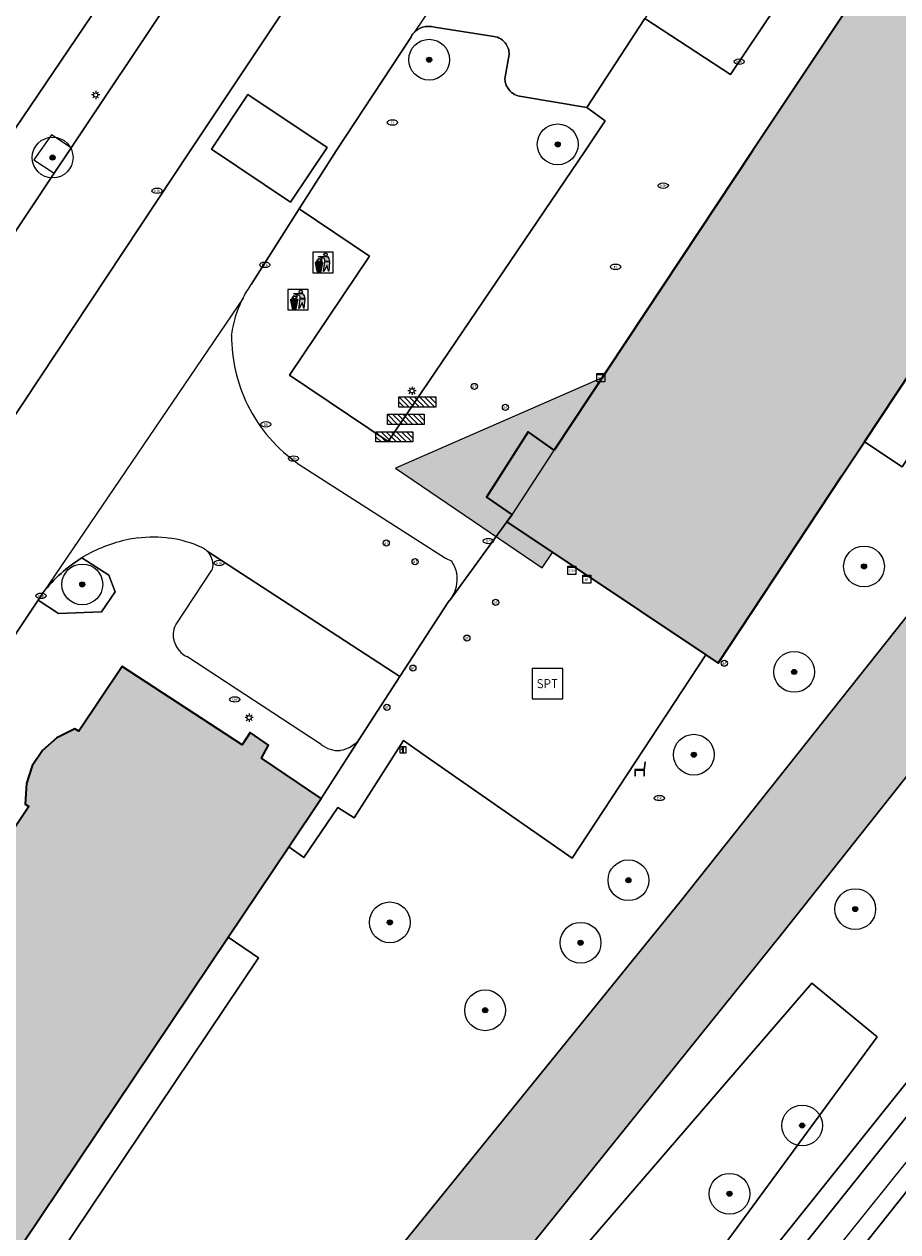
# Model space of a CAD drawing. Header units: metres. Extents: x 125349 to 128236, y 501602 to 503797.
# Tile 391 of 656: x 127060 to 127103, y 502197 to 502256. Entities that reach past the tile are written whole.
import ezdxf
from ezdxf.enums import TextEntityAlignment as Align

# ---------------------------------------------------------------- set-up
doc = ezdxf.new("R2010")
doc.units = ezdxf.units.M
doc.layers.get('0').update_dxf_attribs({"linetype": 'CONTINUOUS'})
for name, color, linetype, lineweight in [('B-WE-GK-BESCHOEIING-G', 130, 'GK-BESCHOEIING-SO', 18), ('B-WE-GR-BEPLANTING_CULTUUR_HEESTERS-GV', 90, 'CONTINUOUS', 18), ('B-WE-GR-BOOM-S-500', 90, 'CONTINUOUS', 18), ('B-WE-GR-GROENVOORZIENING-GV', 80, 'CONTINUOUS', 18), ('B-WE-IE-AFVAL APART PLAATS-S', 7, 'CONTINUOUS', 18), ('B-WE-IE-MEUBILAIR-S', 7, 'CONTINUOUS', 18), ('B-WE-IE-MEUBILAIR_WEGMEUBILAIR-GV', 7, 'CONTINUOUS', 18), ('B-WE-IE-MEUBILAIR_WEGMEUBILAIR-S', 7, 'CONTINUOUS', 18), ('B-WE-OG-BEBOUWING-GV', 7, 'CONTINUOUS', 35), ('B-WE-OG-BEBOUWING_LUIFEL-GV', 7, 'CONTINUOUS', 18), ('B-WE-OG-BEBOUWING_TE AMOVEREN-V', 253, 'CONTINUOUS', 18), ('B-WE-OG-TERREIN_BEGROEID-GV', 7, 'CONTINUOUS', 18), ('B-WE-OG-TERREIN_ERF-GV', 7, 'CONTINUOUS', 18), ('B-WE-OG-WATER-GV', 130, 'CONTINUOUS', 18), ('B-WE-OG-WEG-GV', 7, 'CONTINUOUS', 18), ('B-WE-VH-GESLOTENVERHARDING_ASFALT-GV', 10, 'CONTINUOUS', 18), ('B-WE-VH-OPENVERHARDING_BETONSTRAATSTEEN-GV', 90, 'CONTINUOUS', 18), ('B-WE-VW-MARKERING_PICTOGRAM-G', 7, 'CONTINUOUS', 18)]:
    doc.layers.add(name, color=color, linetype=linetype, lineweight=lineweight)
for name, color, linetype, lineweight, true_color in [('B-WE-OG-BEBOUWING-V', 7, 'CONTINUOUS', 18, 0xcc646e), ('B-WE-OG-BEBOUWING_LUIFEL-V', 7, 'CONTINUOUS', 18, 0xcc646e), ('B-WE-OG-WATER-V', 7, 'CONTINUOUS', 18, 0xbee8ff)]:
    doc.layers.add(name, color=color, linetype=linetype, lineweight=lineweight, true_color=true_color)
doc.styles.add('NLCS-ISO', font='NLCS-ISO.ttf')
doc.linetypes.add('GK-BESCHOEIING-SO', pattern='A,18,-3,[1,NLCS.SHX,S=0.6,R=0,X=0,Y=0],-3', length=24)

# ---------------------------------------------------------------- blocks, each defined once
blk = doc.blocks.new('SIE-AFVAL APART PLAATS-SO')
h = blk.add_hatch(color=256)
h.dxf.hatch_style = 1
h.paths.add_polyline_path([(-0.09, 0.07), (-1.76, 0.07, 0.819081), (-1.79, -0.09), (-1.4, -2.19, 0.36153), (-1.37, -2.21), (-0.47, -2.21, 0.36153), (-0.44, -2.19), (-0.05, -0.09, 0.819081)])
h.paths.add_polyline_path([(-0.16, -0.1), (-0.2, -0.33), (-0.49, -0.33), (-0.47, -0.1)], flags=16)
h.paths.add_polyline_path([(-0.55, -0.1), (-0.58, -0.33), (-0.87, -0.33), (-0.87, -0.1)], flags=16)
h.paths.add_polyline_path([(-0.22, -0.42), (-0.27, -0.73), (-0.53, -0.73), (-0.5, -0.42)], flags=16)
h.paths.add_polyline_path([(-0.58, -0.42), (-0.61, -0.73), (-0.87, -0.73), (-0.87, -0.42)], flags=16)
h.paths.add_polyline_path([(-0.95, -0.1), (-0.95, -0.33), (-1.27, -0.33), (-1.29, -0.1)], flags=16)
h.paths.add_polyline_path([(-0.95, -0.42), (-0.95, -0.73), (-1.23, -0.73), (-1.26, -0.42)], flags=16)
h.paths.add_polyline_path([(-0.29, -0.83), (-0.34, -1.09), (-0.56, -1.09), (-0.54, -0.83)], flags=16)
h.paths.add_polyline_path([(-0.62, -0.83), (-0.65, -1.09), (-0.87, -1.09), (-0.87, -0.83)], flags=16)
h.paths.add_polyline_path([(-0.95, -0.83), (-0.95, -1.09), (-1.2, -1.09), (-1.22, -0.83)], flags=16)
h.paths.add_polyline_path([(-1.35, -0.33), (-1.64, -0.33), (-1.69, -0.1), (-1.37, -0.1)], flags=16)
h.paths.add_polyline_path([(-1.34, -0.42), (-1.31, -0.73), (-1.57, -0.73), (-1.63, -0.42)], flags=16)
h.paths.add_polyline_path([(-0.36, -1.18), (-0.41, -1.44), (-0.6, -1.44), (-0.57, -1.18)], flags=16)
h.paths.add_polyline_path([(-0.65, -1.18), (-0.68, -1.44), (-0.87, -1.44), (-0.87, -1.18)], flags=16)
h.paths.add_polyline_path([(-1.3, -0.83), (-1.28, -1.09), (-1.5, -1.09), (-1.55, -0.83)], flags=16)
h.paths.add_polyline_path([(-0.95, -1.18), (-0.95, -1.44), (-1.17, -1.44), (-1.19, -1.18)], flags=16)
h.paths.add_polyline_path([(-0.42, -1.53), (-0.47, -1.79), (-0.63, -1.79), (-0.6, -1.53)], flags=16)
h.paths.add_polyline_path([(-1.27, -1.18), (-1.25, -1.44), (-1.44, -1.44), (-1.49, -1.18)], flags=16)
h.paths.add_polyline_path([(-0.69, -1.53), (-0.71, -1.79), (-0.87, -1.79), (-0.87, -1.53)], flags=16)
h.paths.add_polyline_path([(-0.95, -1.53), (-0.95, -1.79), (-1.13, -1.79), (-1.16, -1.53)], flags=16)
h.paths.add_polyline_path([(-1.24, -1.53), (-1.22, -1.79), (-1.37, -1.79), (-1.42, -1.53)], flags=16)
h.paths.add_polyline_path([(-0.49, -1.89), (-0.53, -2.13), (-0.66, -2.13), (-0.64, -1.89)], flags=16)
h.paths.add_polyline_path([(-0.72, -1.89), (-0.74, -2.13), (-0.87, -2.13), (-0.87, -1.89)], flags=16)
h.paths.add_polyline_path([(-0.95, -1.89), (-0.95, -2.13), (-1.1, -2.13), (-1.12, -1.89)], flags=16)
h.paths.add_polyline_path([(-1.21, -1.89), (-1.18, -2.13), (-1.31, -2.13), (-1.35, -1.89)], flags=16)
h.paths.add_polyline_path([(-0.19, 0.78, -0.01173), (-0.3, 0.78, -0.148797), (-0.42, 1.03, -0.136076), (-0.69, 0.87), (-0.78, 0.85, -0.038293), (-1.14, 0.96), (-1.19, 0.81, -0.243822), (-1.56, 0.45, 0.344326), (-1, 0.22, -0.139345), (-0.6, 0.22, 0.618436), (-0.56, 0.27, -0.441494), (-0.47, 0.44, 0.309048)])
h.paths.add_polyline_path([(-0.49, 0.51, 0.351556), (-0.64, 0.31, 0.121061), (-1.02, 0.29, -0.288745), (-1.45, 0.42, 0.203599), (-1.12, 0.79), (-1.09, 0.87, 0.083075), (-0.28, 0.71, -0.242261)], flags=16)
h.paths.add_polyline_path([(-0.4, 0.79, -0.023345), (-0.63, 0.82, 0.07081), (-0.46, 0.9, 0.059965)], flags=16)
h.paths.add_polyline_path([(1.12, 1.48), (-1.07, 1.48, 0.860559), (-1.08, 1.42), (0.29, 1, -0.146703), (0.53, 0.28, 0.421968), (0.56, 0.25), (1.6, 0.31, 0.450293), (1.63, 0.34, 0.122241)])
h.paths.add_polyline_path([(0.26, 1.93, 1), (1.07, 1.93, 1)])
h.paths.add_polyline_path([(1.65, 0.15, 0.429303), (1.62, 0.18), (0.55, 0.23, 0.38429), (0.51, 0.2), (0.16, -2.16, 0.83726), (0.22, -2.18), (0.99, -0.78, -0.688204), (1.05, -0.78), (1.36, -2.14, 0.84934), (1.42, -2.14)])
for p, q in [((-0.09, 0.07), (-1.76, 0.07)), ((-1.4, -2.19), (-1.79, -0.09)), ((-1.37, -0.1), (-1.69, -0.1)), ((-1.64, -0.33), (-1.69, -0.1)), ((-1.64, -0.33), (-1.35, -0.33)), ((-1.63, -0.42), (-1.34, -0.42)), ((-1.57, -0.73), (-1.63, -0.42)), ((-1.57, -0.73), (-1.31, -0.73)), ((-1.55, -0.83), (-1.3, -0.83)), ((-1.5, -1.09), (-1.55, -0.83)), ((-1.5, -1.09), (-1.28, -1.09)), ((-1.49, -1.18), (-1.27, -1.18)), ((-1.44, -1.44), (-1.49, -1.18)), ((-1.44, -1.44), (-1.25, -1.44)), ((-1.42, -1.53), (-1.24, -1.53)), ((-1.37, -1.79), (-1.42, -1.53)), ((-1.37, -1.79), (-1.22, -1.79)), ((-1.37, -2.21), (-0.47, -2.21)), ((-1.31, -2.13), (-1.35, -1.89)), ((-1.35, -1.89), (-1.21, -1.89)), ((-1.31, -2.13), (-1.18, -2.13)), ((-0.95, -0.1), (-1.29, -0.1)), ((-1.27, -0.33), (-0.95, -0.33)), ((-1.26, -0.42), (-0.95, -0.42)), ((-1.23, -0.73), (-0.95, -0.73)), ((-1.22, -0.83), (-0.95, -0.83)), ((-1.2, -1.09), (-0.95, -1.09)), ((-1.19, -1.18), (-0.95, -1.18)), ((-1.17, -1.44), (-0.95, -1.44)), ((-1.16, -1.53), (-0.95, -1.53)), ((-1.13, -1.79), (-0.95, -1.79)), ((-1.12, -1.89), (-0.95, -1.89)), ((-1.1, -2.13), (-0.95, -2.13)), ((-0.95, -0.1), (-0.95, -0.33)), ((-0.95, -0.42), (-0.95, -0.73)), ((-0.95, -0.83), (-0.95, -1.09)), ((-0.95, -1.18), (-0.95, -1.44)), ((-0.95, -1.53), (-0.95, -1.79)), ((-0.95, -1.89), (-0.95, -2.13)), ((-0.87, -0.1), (-0.87, -0.33)), ((-0.55, -0.1), (-0.87, -0.1)), ((-0.87, -0.33), (-0.58, -0.33)), ((-0.87, -0.42), (-0.87, -0.73)), ((-0.87, -0.42), (-0.58, -0.42)), ((-0.87, -0.73), (-0.61, -0.73)), ((-0.87, -0.83), (-0.62, -0.83)), ((-0.87, -0.83), (-0.87, -1.09)), ((-0.87, -1.09), (-0.65, -1.09)), ((-0.87, -1.18), (-0.65, -1.18)), ((-0.87, -1.18), (-0.87, -1.44)), ((-0.87, -1.44), (-0.68, -1.44)), ((-0.87, -1.53), (-0.69, -1.53)), ((-0.87, -1.53), (-0.87, -1.79)), ((-0.87, -1.79), (-0.71, -1.79)), ((-0.87, -1.89), (-0.87, -2.13)), ((-0.87, -1.89), (-0.72, -1.89)), ((-0.87, -2.13), (-0.74, -2.13)), ((-0.66, -2.13), (-0.53, -2.13)), ((-0.64, -1.89), (-0.49, -1.89)), ((-0.63, -1.79), (-0.47, -1.79)), ((-0.6, -1.44), (-0.41, -1.44)), ((-0.6, -1.53), (-0.42, -1.53)), ((-0.57, -1.18), (-0.36, -1.18)), ((-0.56, -1.09), (-0.34, -1.09)), ((-0.54, -0.83), (-0.29, -0.83)), ((-0.53, -0.73), (-0.27, -0.73)), ((-0.53, -2.13), (-0.49, -1.89)), ((-0.5, -0.42), (-0.22, -0.42)), ((-0.49, -0.33), (-0.2, -0.33)), ((-0.16, -0.1), (-0.47, -0.1)), ((-0.47, -1.79), (-0.42, -1.53)), ((-0.44, -2.19), (-0.05, -0.09)), ((-0.41, -1.44), (-0.36, -1.18)), ((-0.34, -1.09), (-0.29, -0.83)), ((-0.27, -0.73), (-0.22, -0.42)), ((-0.2, -0.33), (-0.16, -0.1))]:
    blk.add_line(p, q)
blk.add_lwpolyline([(-2.5, -2.51), (2.5, -2.51), (2.5, 2.49), (-2.5, 2.49)], close=True)
for points in [[(-0.78, 0.85, -0.038293), (-1.14, 0.96), (-1.19, 0.81, -0.243822), (-1.56, 0.45, 0.344326), (-1, 0.22, -0.139345), (-0.6, 0.22, 0.618436), (-0.56, 0.27, -0.441494), (-0.47, 0.44, 0.309048), (-0.19, 0.78, -0.01173), (-0.3, 0.78, -0.01173)], [(-0.78, 0.85), (-0.69, 0.87, 0.136076), (-0.42, 1.03, 0.156405), (-0.29, 0.77)], [(-0.78, 0.85), (-0.69, 0.87, 0.136076), (-0.42, 1.03, 0.148797), (-0.3, 0.78, 0.148797)], [(-0.63, 0.82, 0.07081), (-0.46, 0.9, 0.059965), (-0.4, 0.79, 0.059965)], [(-0.4, 0.79, -0.023345), (-0.63, 0.82)]]:
    blk.add_lwpolyline(points, format="xyb")
for points in [[(-1.09, 0.87), (-1.12, 0.79, -0.203599), (-1.45, 0.42, 0.288745), (-1.02, 0.29, -0.121061), (-0.64, 0.31, -0.351556), (-0.49, 0.51, 0.242261), (-0.28, 0.71, -0.083075)], [(-1.07, 1.48), (1.12, 1.48, -0.122241), (1.63, 0.34, -0.450293), (1.6, 0.31), (0.56, 0.25, -0.421968), (0.53, 0.28, 0.146703), (0.29, 1), (-1.08, 1.42, -0.860559)], [(0.55, 0.23), (1.62, 0.18, -0.429303), (1.65, 0.15), (1.42, -2.14, -0.84934), (1.36, -2.14), (1.05, -0.78, 0.688204), (0.99, -0.78), (0.22, -2.18, -0.83726), (0.16, -2.16), (0.51, 0.2, -0.38429)]]:
    blk.add_lwpolyline(points, format="xyb", close=True)
for points in [[(-1.35, -0.33), (-1.37, -0.1)], [(-1.31, -0.73), (-1.34, -0.42)], [(-1.28, -1.09), (-1.3, -0.83)], [(-1.27, -0.33), (-1.29, -0.1)], [(-1.25, -1.44), (-1.27, -1.18)], [(-1.23, -0.73), (-1.26, -0.42)], [(-1.22, -1.79), (-1.24, -1.53)], [(-1.2, -1.09), (-1.22, -0.83)], [(-1.18, -2.13), (-1.21, -1.89)], [(-1.17, -1.44), (-1.19, -1.18)], [(-1.18, -2.22), (-1.18, -2.21)], [(-1.13, -1.79), (-1.16, -1.53)], [(-1.1, -2.13), (-1.12, -1.89)], [(-0.74, -2.13), (-0.72, -1.89)], [(-0.71, -1.79), (-0.69, -1.53)], [(-0.68, -1.44), (-0.65, -1.18)], [(-0.66, -2.13), (-0.64, -1.89)], [(-0.65, -1.09), (-0.62, -0.83)], [(-0.63, -1.79), (-0.6, -1.53)], [(-0.61, -0.73), (-0.58, -0.42)], [(-0.6, -1.44), (-0.57, -1.18)], [(-0.58, -0.33), (-0.55, -0.1)], [(-0.56, -1.09), (-0.54, -0.83)], [(-0.53, -0.73), (-0.5, -0.42)], [(-0.49, -0.33), (-0.47, -0.1)]]:
    blk.add_lwpolyline(points)
blk.add_circle((0.66, 1.93), 0.401)
for centre, radius, start, end in [((-1.76, -0.01), 0.0869, 90, 247.281), ((-0.09, -0.01), 0.0869, 292.719, 90), ((-1.37, -2.18), 0.0318, 190.4943, 270), ((-0.47, -2.18), 0.0318, 270, 349.5057)]:
    blk.add_arc(centre, radius, start, end)
blk = doc.blocks.new('SIE-MEUBILAIR_BORD_INFORMATIE-SO')
h = blk.add_hatch(color=256)
h.dxf.hatch_style = 1
h.paths.add_polyline_path([(0.13, 0.2), (-0.33, 0.2), (-0.33, 0.08), (-0.13, 0.08), (-0.13, -0.65), (0.13, -0.65)])
h = blk.add_hatch(color=256)
h.dxf.hatch_style = 1
edge = h.paths.add_edge_path()
edge.add_arc((0, 0.5), 0.149, 0, 360)
for points in [[(-0.75, -0.75), (0.75, -0.75), (0.75, 0.75), (-0.75, 0.75)], [(0.13, 0.2), (-0.33, 0.2), (-0.33, 0.08), (-0.13, 0.08), (-0.13, -0.65), (0.13, -0.65)]]:
    blk.add_lwpolyline(points, close=True)
blk.add_circle((0, 0.5), 0.149)
blk = doc.blocks.new('SIE-MEUBILAIR_KAST_CAI-SO')
for points in [[(-1, 1), (1, 1), (1, 0.84), (-1, 0.84)], [(-1, 0.76), (1, 0.76), (1, -1), (-1, -1)]]:
    blk.add_lwpolyline(points, close=True)
at = {"style": 'NLCS-ISO'}
blk.add_text('cai', height=0.75, dxfattribs=at).set_placement((0, 0), align=Align.MIDDLE_CENTER)
blk = doc.blocks.new('SIE-MEUBILAIR_KAST_ELEKTRA-SO')
for points in [[(-1, 1), (1, 1), (1, 0.84), (-1, 0.84)], [(-1, 0.76), (1, 0.76), (1, -1), (-1, -1)]]:
    blk.add_lwpolyline(points, close=True)
at = {"style": 'NLCS-ISO'}
blk.add_text('et', height=0.75, dxfattribs=at).set_placement((0, 0), align=Align.MIDDLE_CENTER)
blk = doc.blocks.new('SIE-MEUBILAIR_PAAL_LICHTMAST-SO')
for points in [[(-0.62, 0), (-1, 0)], [(-0.71, 0.71), (-0.44, 0.44)], [(0, 1), (0, 0.62)], [(0.44, 0.44), (0.71, 0.71)], [(1, 0), (0.62, 0)], [(-0.71, -0.71), (-0.44, -0.44)], [(0, -0.62), (0, -1)], [(0.44, -0.44), (0.71, -0.71)]]:
    blk.add_lwpolyline(points)
blk.add_circle((0, 0), 0.5)
blk = doc.blocks.new('SIE-MEUBILAIR_PAAL_AFSLUITPAAL-SO')
blk.add_circle((0, 0), 0.75)
at = {"style": 'NLCS-ISO'}
blk.add_text('af', height=0.75, dxfattribs=at).set_placement((0, 0.05), align=Align.MIDDLE_CENTER)
blk = doc.blocks.new('SIE-MEUBILAIR_PUT_KOLK-SO')
blk.add_ellipse((0, 0), major_axis=(1.25, 0), ratio=0.54)
at = {"style": 'NLCS-ISO'}
blk.add_text('klk', height=0.75, dxfattribs=at).set_placement((0.03, 0), align=Align.MIDDLE_CENTER)
blk = doc.blocks.new('SIE-MEUBILAIR_PUT_GASPUT-SO')
blk.add_ellipse((0, 0), major_axis=(1.25, 0), ratio=0.54)
at = {"style": 'NLCS-ISO'}
blk.add_text('gas ', height=0.75, dxfattribs=at).set_placement((0.53, 0.16), align=Align.MIDDLE_CENTER)
blk = doc.blocks.new('SIE-MEUBILAIR_PUT_RIOOLPUT-SO')
blk.add_ellipse((0, 0), major_axis=(1.25, 0), ratio=0.54)
at = {"style": 'NLCS-ISO'}
blk.add_text('ri', height=0.75, dxfattribs=at).set_placement((-0.04, 0.07), align=Align.MIDDLE_CENTER)
blk = doc.blocks.new('SIE-MEUBILAIR_PUT_BRANDKRAAN-SO')
blk.add_ellipse((0, 0), major_axis=(1.25, 0), ratio=0.54)
at = {"style": 'NLCS-ISO'}
blk.add_text('bk', height=0.75, dxfattribs=at).set_placement((0.03, 0), align=Align.MIDDLE_CENTER)
blk = doc.blocks.new('SIE-WEG_ZITBANK-SO')
at = {"color": 0, "linetype": 'ByBlock', "lineweight": 18}
blk.add_lwpolyline([(-0.91, -1.63), (-0.91, -0.2), (1.09, -0.2), (1.09, -1.63), (1.29, -1.63), (1.29, -0.21), (1.54, 1.78), (1.33, 1.78), (1.11, 0), (-1.11, 0), (-1.11, -1.63)], close=True, dxfattribs=at)
blk = doc.blocks.new('SIE-WEG_FIETSREK-SO')
for p, q in [((-4.5, 1.25), (-2, -1.25)), ((-4.5, 0), (-3.25, -1.25)), ((-3.25, 1.25), (-0.75, -1.25)), ((-2, 1.25), (0.5, -1.25)), ((-0.75, 1.25), (1.75, -1.25)), ((0.5, 1.25), (3, -1.25)), ((1.76, 1.25), (4.26, -1.25)), ((3.01, 1.25), (4.5, -0.24)), ((4.26, 1.25), (4.5, 1.01))]:
    blk.add_line(p, q)
at = {"flags": 128}
blk.add_lwpolyline([(4.51, -1.25), (-4.51, -1.25), (-4.51, 1.25), (4.51, 1.25), (4.51, -1.25)], close=True, dxfattribs=at)
blk = doc.blocks.new('SIE-WEG_SPEELTOESTEL-SO')
at = {"flags": 128}
blk.add_lwpolyline([(-3.75, -3.75), (3.75, -3.75), (3.75, 3.75), (-3.75, 3.75)], close=True, dxfattribs=at)
at = {"style": 'NLCS-ISO'}
blk.add_text('SPT', height=2.25, dxfattribs=at).set_placement((0, 0), align=Align.MIDDLE_CENTER)
blk = doc.blocks.new('SGR-BOOM_01-SO')
at = {"linetype": 'ByBlock', "lineweight": 18}
h = blk.add_hatch(color=0, dxfattribs=at)
h.dxf.hatch_style = 1
edge = h.paths.add_edge_path()
edge.add_arc((0, 0), 0.25, 0, 360)
at = {"color": 0, "linetype": 'ByBlock', "lineweight": 18}
for radius in [2, 0.25]:
    blk.add_circle((0, 0), radius, dxfattribs=at)

msp = doc.modelspace()

# ---------------------------------------------------------------- hatches: boundary and pattern name
at = {"layer": 'B-WE-OG-BEBOUWING-V'}
msp.add_hatch(color=256, dxfattribs=at).paths.add_polyline_path([(127151.862, 502311.623), (127154.669, 502316.185), (127144.366, 502323.094), (127144.122, 502322.728), (127142.873, 502323.556), (127140.689, 502320.444), (127142.027, 502319.583), (127095.665, 502250), (127085.935, 502235.336), (127084.664, 502236.223), (127082.614, 502233.022), (127083.874, 502232.167), (127083.608, 502231.816), (127093.364, 502225.302), (127093.97, 502224.897), (127100.044, 502234.068), (127101.148, 502235.735), (127110.597, 502250), (127127.248, 502274.833), (127127.331, 502274.958), (127135.919, 502287.981), (127136.973, 502289.579)])
at = {"layer": 'B-WE-OG-BEBOUWING_LUIFEL-V'}
msp.add_hatch(color=256, dxfattribs=at).paths.add_polyline_path([(127085.85, 502230.319), (127083.608, 502231.816), (127083.874, 502232.167), (127085.88, 502235.254), (127088.281, 502238.872), (127078.151, 502234.441), (127085.343, 502229.564)])
at = {"layer": 'B-WE-OG-BEBOUWING_TE AMOVEREN-V', "transparency": 33554508}
h = msp.add_hatch(color=256, dxfattribs=at)
h.dxf.hatch_style = 1
h.paths.add_polyline_path([(127006.786, 502117.203), (127020.754, 502137.991), (127045.138, 502174.515), (127069.955, 502211.466), (127072.925, 502215.888), (127074.52, 502218.263), (127071.581, 502220.233), (127071.935, 502220.881), (127071.038, 502221.487), (127070.634, 502220.889), (127064.755, 502224.728), (127062.628, 502221.554), (127062.436, 502221.669), (127061.551, 502221.233), (127060.845, 502220.613), (127060.348, 502219.868), (127060.071, 502218.987), (127059.993, 502217.985), (127060.173, 502217.873), (127054.138, 502208.858), (127039.109, 502186.411), (127000, 502127.876), (126997.66, 502124.374), (126996.309, 502122.082), (126996.13, 502122.18), (126995.314, 502121.765), (126994.608, 502121.156), (126994.11, 502120.409), (126993.82, 502119.524), (126993.723, 502118.57), (126993.91, 502118.429), (126991.712, 502115.176), (126997.263, 502111.427), (126996.813, 502110.827), (126997.863, 502110.127), (126998.263, 502110.828), (127000, 502109.642), (127001.167, 502108.841), (127005.822, 502115.768)])
at = {"layer": 'B-WE-OG-WATER-V'}
h = msp.add_hatch(color=256, dxfattribs=at)
edge = h.paths.add_edge_path()
edge.add_line((127146.932, 502282.446), (127145.997, 502281.283))
edge.add_line((127145.997, 502281.283), (127125.073, 502254.623))
edge.add_line((127125.073, 502254.623), (127121.315, 502250))
edge.add_line((127121.315, 502250), (127105.7, 502230.321))
edge.add_line((127105.7, 502230.321), (127092.161, 502213.258))
edge.add_line((127092.161, 502213.258), (127073.659, 502190.454))
edge.add_line((127073.659, 502190.454), (127048.805, 502159.686))
edge.add_line((127048.805, 502159.686), (127016.739, 502119.704))
edge.add_line((127016.739, 502119.704), (127011.991, 502113.788))
edge.add_line((127011.991, 502113.788), (127006.339, 502106.746))
edge.add_line((127006.339, 502106.746), (127001.514, 502100.734))
edge.add_line((127001.514, 502100.734), (127000, 502098.829))
edge.add_line((127000, 502098.829), (126995.757, 502093.501))
edge.add_arc((126994.338, 502094.368), 1.663, 307.93468, 328.5908, ccw=False)
edge.add_arc((126994.266, 502094.47), 1.787, 290.8977, 307.72232, ccw=False)
edge.add_line((126994.904, 502092.8), (126992.703, 502091.951))
edge.add_line((126992.703, 502091.951), (126993.101, 502090.199))
edge.add_line((126993.101, 502090.199), (126990.848, 502087.398))
edge.add_line((126990.848, 502087.398), (126989.296, 502085.403))
edge.add_arc((126991.447, 502083.282), 3.021, 135.40556, 155.9768)
edge.add_arc((126991.247, 502083.511), 2.747, 158.64083, 165.48378)
edge.add_arc((126991.098, 502083.565), 2.59, 165.8042, 203.79082)
edge.add_arc((126991.084, 502083.558), 2.574, 203.76744, 237.26762)
edge.add_arc((126991.118, 502084.558), 3.473, 245.75577, 267.92047)
edge.add_arc((126991.046, 502083.986), 2.898, 268.93679, 294.33566)
edge.add_arc((126990.526, 502084.506), 3.595, 298.46508, 315.5747)
edge.add_line((126993.094, 502081.989), (126996.543, 502086.319))
edge.add_line((126996.543, 502086.319), (127000, 502090.659))
edge.add_line((127000, 502090.659), (127002.168, 502093.374))
edge.add_line((127002.168, 502093.374), (127018.05, 502113.191))
edge.add_line((127018.05, 502113.191), (127031.108, 502129.472))
edge.add_line((127031.108, 502129.472), (127061.611, 502167.612))
edge.add_line((127061.611, 502167.612), (127076.18, 502185.636))
edge.add_line((127076.18, 502185.636), (127097.104, 502211.626))
edge.add_line((127097.104, 502211.626), (127127.528, 502250))
edge.add_line((127127.528, 502250), (127141.585, 502267.668))
edge.add_line((127141.585, 502267.668), (127174.668, 502308.914))
edge.add_line((127174.668, 502308.914), (127184.906, 502321.879))
edge.add_line((127184.906, 502321.879), (127188.636, 502326.611))
edge.add_line((127188.636, 502326.611), (127189.054, 502327.119))
edge.add_line((127189.054, 502327.119), (127190.095, 502328.384))
edge.add_line((127190.095, 502328.384), (127190.593, 502328.989))
edge.add_line((127190.593, 502328.989), (127194.521, 502333.834))
edge.add_line((127194.521, 502333.834), (127200.996, 502341.901))
edge.add_line((127200.996, 502341.901), (127210.601, 502354.098))
edge.add_line((127210.601, 502354.098), (127221.457, 502367.694))
edge.add_line((127221.457, 502367.694), (127227.76, 502375.492))
edge.add_line((127227.76, 502375.492), (127239.316, 502389.987))
edge.add_line((127239.316, 502389.987), (127250.522, 502404.183))
edge.add_line((127250.522, 502404.183), (127250.931, 502404.69))
edge.add_line((127250.931, 502404.69), (127252.814, 502407.025))
edge.add_line((127252.814, 502407.025), (127253.223, 502407.532))
edge.add_line((127253.223, 502407.532), (127261.528, 502418.029))
edge.add_line((127261.528, 502418.029), (127262.16, 502418.83))
edge.add_line((127262.16, 502418.83), (127280.756, 502442.371))
edge.add_line((127280.756, 502442.371), (127281.388, 502443.172))
edge.add_line((127281.388, 502443.172), (127288.742, 502452.27))
edge.add_line((127288.742, 502452.27), (127292.844, 502457.368))
edge.add_line((127292.844, 502457.368), (127301.099, 502467.765))
edge.add_line((127301.099, 502467.765), (127310.554, 502479.662))
edge.add_line((127310.554, 502479.662), (127316.457, 502487.01))
edge.add_line((127316.457, 502487.01), (127326.723, 502500))
edge.add_line((127326.723, 502500), (127333.71, 502508.963))
edge.add_line((127333.71, 502508.963), (127335.017, 502510.607))
edge.add_line((127335.017, 502510.607), (127336.627, 502512.7))
edge.add_line((127336.627, 502512.7), (127337.733, 502514.095))
edge.add_line((127337.733, 502514.095), (127339.041, 502516.04))
edge.add_line((127339.041, 502516.04), (127342.413, 502521.025))
edge.add_line((127342.413, 502521.025), (127343.922, 502523.169))
edge.add_line((127343.922, 502523.169), (127345.282, 502525.313))
edge.add_line((127345.282, 502525.313), (127347.094, 502528.256))
edge.add_line((127347.094, 502528.256), (127349.97, 502532.701))
edge.add_line((127349.97, 502532.701), (127348.925, 502534.188))
edge.add_line((127348.925, 502534.188), (127347.874, 502534.784))
edge.add_line((127347.874, 502534.784), (127345.706, 502535.075))
edge.add_line((127345.706, 502535.075), (127344.77, 502533.818))
edge.add_line((127344.77, 502533.818), (127343.611, 502531.773))
edge.add_line((127343.611, 502531.773), (127342.1, 502529.279))
edge.add_line((127342.1, 502529.279), (127339.935, 502525.888))
edge.add_line((127339.935, 502525.888), (127339.482, 502525.14))
edge.add_line((127339.482, 502525.14), (127334.298, 502517.512))
edge.add_line((127334.298, 502517.512), (127333.645, 502516.715))
edge.add_line((127333.645, 502516.715), (127330.276, 502512.38))
edge.add_line((127330.276, 502512.38), (127324.635, 502505.193))
edge.add_line((127324.635, 502505.193), (127320.559, 502500))
edge.add_line((127320.559, 502500), (127316.56, 502494.911))
edge.add_line((127316.56, 502494.911), (127303.003, 502478.016))
edge.add_line((127303.003, 502478.016), (127288.996, 502460.371))
edge.add_line((127288.996, 502460.371), (127283.864, 502454.114))
edge.add_line((127283.864, 502454.114), (127280.592, 502450.124))
edge.add_line((127280.592, 502450.124), (127273.338, 502440.977))
edge.add_line((127273.338, 502440.977), (127272.406, 502439.824))
edge.add_line((127272.406, 502439.824), (127267.412, 502433.643))
edge.add_line((127267.412, 502433.643), (127265.784, 502431.629))
edge.add_line((127265.784, 502431.629), (127264.526, 502430.033))
edge.add_line((127264.526, 502430.033), (127263.689, 502428.97))
edge.add_line((127263.689, 502428.97), (127258.337, 502422.178))
edge.add_line((127258.337, 502422.178), (127257.079, 502420.582))
edge.add_line((127257.079, 502420.582), (127256.73, 502420.141))
edge.add_line((127256.73, 502420.141), (127247.423, 502408.377))
edge.add_line((127247.423, 502408.377), (127247.074, 502407.936))
edge.add_line((127247.074, 502407.936), (127233.567, 502391.041))
edge.add_line((127233.567, 502391.041), (127220.66, 502374.896))
edge.add_line((127220.66, 502374.896), (127210.055, 502361.549))
edge.add_line((127210.055, 502361.549), (127195.947, 502343.954))
edge.add_line((127195.947, 502343.954), (127192.549, 502339.583))
edge.add_line((127192.549, 502339.583), (127188.794, 502334.752))
edge.add_line((127188.794, 502334.752), (127187.242, 502332.86))
edge.add_line((127187.242, 502332.86), (127186.557, 502331.941))
edge.add_line((127186.557, 502331.941), (127186.756, 502331.78))
edge.add_line((127186.756, 502331.78), (127186.503, 502331.467))
edge.add_line((127186.503, 502331.467), (127186.448, 502331.398))
edge.add_line((127186.448, 502331.398), (127186.353, 502331.281))
edge.add_line((127186.353, 502331.281), (127186.067, 502330.928))
edge.add_line((127186.067, 502330.928), (127185.323, 502330.007))
edge.add_line((127185.323, 502330.007), (127185.112, 502329.746))
edge.add_line((127185.112, 502329.746), (127184.871, 502329.447))
edge.add_line((127184.871, 502329.447), (127184.543, 502329.336))
edge.add_line((127184.543, 502329.336), (127182.177, 502326.417))
edge.add_line((127182.177, 502326.417), (127166.026, 502306.191))
edge.add_line((127166.026, 502306.191), (127162.786, 502302.162))
edge.add_line((127162.786, 502302.162), (127146.932, 502282.446))

# ---------------------------------------------------------------- linework, layer by layer
at = {"layer": 'B-WE-GK-BESCHOEIING-G', "flags": 128}
for points in [[(127184.543, 502329.336), (127182.177, 502326.417), (127166.026, 502306.191), (127145.997, 502281.283), (127125.073, 502254.623), (127121.315, 502250), (127092.161, 502213.258), (127073.659, 502190.454), (127048.805, 502159.686), (127016.739, 502119.704), (127001.514, 502100.734), (127000, 502098.829), (126995.757, 502093.501)], [(126993.094, 502081.989), (127000, 502090.659), (127002.168, 502093.374), (127018.05, 502113.191), (127031.108, 502129.472), (127061.611, 502167.612), (127076.18, 502185.636), (127097.104, 502211.626), (127127.528, 502250), (127141.585, 502267.668), (127174.668, 502308.914), (127184.906, 502321.879), (127188.636, 502326.611)]]:
    msp.add_lwpolyline(points, dxfattribs=at)
at = {"layer": 'B-WE-GR-BEPLANTING_CULTUUR_HEESTERS-GV', "flags": 128}
for points in [[(127127.331, 502274.958), (127127.248, 502274.833), (127110.597, 502250), (127101.148, 502235.735), (127102.99, 502234.516), (127113.246, 502250), (127129.166, 502273.742)], [(127069.955, 502211.466), (127045.138, 502174.515), (127020.754, 502137.991), (127006.786, 502117.203), (127008.2, 502116.27), (127008.833, 502117.213), (127071.432, 502210.457)]]:
    msp.add_lwpolyline(points, close=True, dxfattribs=at)
at = {"layer": 'B-WE-GR-BEPLANTING_CULTUUR_HEESTERS-GV'}
for points in [[(127079.472, 502256.063, 0.115521), (127079.07, 502255.796)], [(127080.073, 502256.061, 0.129788), (127079.472, 502256.063)], [(127079.07, 502255.796, 0.080415), (127078.879, 502255.513)], [(127083.527, 502255.295, 0.234239), (127082.878, 502255.615)], [(127083.728, 502254.719, 0.192312), (127083.527, 502255.295)], [(127083.728, 502252.992, -0.2187), (127083.53, 502253.624)], [(127084.331, 502252.671, -0.231206), (127083.728, 502252.992)]]:
    msp.add_lwpolyline(points, format="xyb", dxfattribs=at)
at = {"layer": 'B-WE-GR-BEPLANTING_CULTUUR_HEESTERS-GV', "flags": 128}
for points in [[(127082.878, 502255.615), (127080.073, 502256.061)], [(127078.879, 502255.513), (127075.251, 502250), (127073.44, 502247.154)], [(127083.53, 502253.624), (127083.728, 502254.719)], [(127087.534, 502252.127), (127084.331, 502252.671)], [(127073.44, 502247.154), (127076.874, 502244.842), (127072.957, 502239.011), (127077.793, 502235.762), (127087.457, 502250), (127088.436, 502251.479), (127087.534, 502252.127)]]:
    msp.add_lwpolyline(points, dxfattribs=at)
at = {"layer": 'B-WE-GR-GROENVOORZIENING-GV', "flags": 128}
for points in [[(127189.054, 502327.119), (127188.636, 502326.611), (127184.906, 502321.879), (127174.668, 502308.914), (127141.585, 502267.668), (127127.528, 502250), (127097.104, 502211.626), (127076.18, 502185.636), (127061.611, 502167.612), (127031.108, 502129.472), (127018.05, 502113.191), (127002.168, 502093.374), (127000, 502090.659), (126996.543, 502086.319), (126993.094, 502081.989)], [(127011.229, 502089.413), (127032.254, 502115.951), (127072.842, 502166.491), (127097.949, 502197.758), (127128.704, 502236.197), (127136.21, 502245.55), (127140.145, 502250.644), (127161.79, 502277.976), (127169.665, 502287.752), (127189.096, 502311.858), (127193.827, 502317.54), (127190.932, 502318.928), (127160.944, 502281.568), (127157.076, 502283.958), (127190.309, 502326.147), (127189.054, 502327.119)], [(127060.632, 502227.973), (127061.638, 502227.332), (127063.742, 502227.412), (127064.409, 502228.394), (127064.11, 502229.2), (127062.777, 502230.053)], [(127060.889, 502228.359), (127060.632, 502227.973)]]:
    msp.add_lwpolyline(points, dxfattribs=at)
at = {"layer": 'B-WE-GR-GROENVOORZIENING-GV'}
msp.add_lwpolyline([(127062.777, 502230.053, 0.088789), (127060.889, 502228.359)], format="xyb", dxfattribs=at)
at = {"layer": 'B-WE-GR-GROENVOORZIENING-GV', "flags": 128}
for points in [[(127098.56, 502209.207), (127101.773, 502206.578), (127093.366, 502195.138), (127069.82, 502167.148), (127065.4, 502170.743)], [(127069.82, 502167.148), (127093.366, 502195.138), (127101.773, 502206.578), (127098.56, 502209.207), (127065.4, 502170.743)]]:
    msp.add_lwpolyline(points, close=True, dxfattribs=at)
at = {"layer": 'B-WE-IE-MEUBILAIR_WEGMEUBILAIR-GV', "flags": 128}
msp.add_lwpolyline([(127061.426, 502248.903), (127062.158, 502250), (127062.259, 502250.152), (127061.287, 502250.788), (127060.728, 502250), (127060.418, 502249.562)], close=True, dxfattribs=at)
at = {"layer": 'B-WE-OG-BEBOUWING-GV', "flags": 128}
msp.add_lwpolyline([(127151.862, 502311.623), (127154.669, 502316.185), (127144.366, 502323.094), (127144.122, 502322.728), (127142.873, 502323.556), (127140.689, 502320.444), (127142.027, 502319.583), (127095.665, 502250), (127085.935, 502235.336), (127084.664, 502236.223), (127082.614, 502233.022), (127083.874, 502232.167), (127083.608, 502231.816), (127093.364, 502225.302), (127093.97, 502224.897), (127100.044, 502234.068), (127101.148, 502235.735), (127110.597, 502250), (127127.248, 502274.833), (127127.331, 502274.958), (127135.919, 502287.981), (127136.973, 502289.579)], close=True, dxfattribs=at)
msp.add_lwpolyline([(127045.138, 502174.515), (127069.955, 502211.466), (127072.925, 502215.888), (127074.52, 502218.263), (127071.581, 502220.233), (127071.935, 502220.881), (127071.038, 502221.487), (127070.634, 502220.889), (127064.755, 502224.728), (127062.628, 502221.554), (127062.436, 502221.669), (127061.551, 502221.233), (127060.845, 502220.613), (127060.348, 502219.868), (127060.071, 502218.987), (127059.993, 502217.985), (127060.173, 502217.873), (127054.138, 502208.858), (127039.109, 502186.411)], dxfattribs=at)
at = {"layer": 'B-WE-OG-BEBOUWING_LUIFEL-GV', "flags": 128}
msp.add_lwpolyline([(127085.85, 502230.319), (127083.608, 502231.816), (127083.874, 502232.167), (127085.88, 502235.254), (127088.281, 502238.872), (127078.151, 502234.441), (127085.343, 502229.564)], close=True, dxfattribs=at)
at = {"layer": 'B-WE-OG-TERREIN_BEGROEID-GV', "flags": 128}
for points in [[(127073.659, 502190.454), (127092.161, 502213.258), (127105.7, 502230.321), (127121.315, 502250), (127125.073, 502254.623), (127145.997, 502281.283)], [(127129.166, 502273.742), (127113.246, 502250), (127102.99, 502234.516), (127101.148, 502235.735), (127100.044, 502234.068), (127093.97, 502224.897), (127093.364, 502225.302), (127086.821, 502215.341), (127079.661, 502220.324), (127078.552, 502221.096), (127076.127, 502217.309), (127075.33, 502217.814), (127073.664, 502215.372), (127072.925, 502215.888), (127069.955, 502211.466), (127071.432, 502210.457), (127008.833, 502117.213)]]:
    msp.add_lwpolyline(points, dxfattribs=at)
at = {"layer": 'B-WE-OG-TERREIN_ERF-GV', "flags": 128}
msp.add_lwpolyline([(127038.385, 502257.689), (127034.945, 502252.531), (127033.257, 502250), (127031.427, 502247.251), (127029.135, 502248.716), (127028.29, 502247.474), (127047.824, 502234.52), (127048.168, 502234.292), (127058.779, 502250), (127069.984, 502266.59)], dxfattribs=at)
at = {"layer": 'B-WE-OG-WATER-GV', "flags": 128}
for points in [[(127002.168, 502093.374), (127018.05, 502113.191), (127031.108, 502129.472), (127061.611, 502167.612), (127076.18, 502185.636), (127097.104, 502211.626), (127127.528, 502250), (127141.585, 502267.668), (127174.668, 502308.914), (127184.906, 502321.879), (127188.636, 502326.611), (127189.054, 502327.119), (127190.095, 502328.384), (127190.593, 502328.989), (127194.521, 502333.834), (127200.996, 502341.901), (127210.601, 502354.098), (127221.457, 502367.694), (127227.76, 502375.492), (127239.316, 502389.987)], [(127146.932, 502282.446), (127145.997, 502281.283), (127125.073, 502254.623), (127121.315, 502250), (127105.7, 502230.321), (127092.161, 502213.258), (127073.659, 502190.454), (127048.805, 502159.686), (127016.739, 502119.704), (127011.991, 502113.788), (127006.339, 502106.746), (127001.514, 502100.734), (127000, 502098.829)]]:
    msp.add_lwpolyline(points, dxfattribs=at)
at = {"layer": 'B-WE-OG-WEG-GV', "flags": 128}
for points in [[(127240.758, 502371.592), (127229.151, 502357.295), (127220.796, 502346.596), (127210.092, 502333.203), (127199.486, 502319.939), (127183.493, 502299.993), (127167.349, 502279.796), (127158.63, 502268.82), (127143.978, 502250.357), (127136.654, 502241.058), (127097.783, 502192.164), (127064.208, 502150.842), (127034.004, 502112.897), (127012.828, 502086.06)], [(127012.045, 502088.76), (127033.071, 502115.3), (127073.656, 502165.837), (127098.764, 502197.105), (127129.519, 502235.544), (127137.031, 502244.904), (127140.968, 502250), (127162.606, 502277.324), (127170.478, 502287.097), (127189.909, 502311.203), (127194.684, 502317.129), (127197.462, 502320.576), (127196.806, 502321.117), (127193.827, 502317.54), (127189.096, 502311.858), (127169.665, 502287.752), (127161.79, 502277.976), (127140.145, 502250.644), (127136.21, 502245.55), (127128.704, 502236.197), (127097.949, 502197.758), (127072.842, 502166.491), (127032.254, 502115.951), (127011.229, 502089.413)]]:
    msp.add_lwpolyline(points, dxfattribs=at)
at = {"layer": 'B-WE-VH-GESLOTENVERHARDING_ASFALT-GV', "flags": 128}
for points in [[(127242.01, 502376.734), (127232.404, 502364.537), (127221.199, 502350.491), (127209.843, 502336.445), (127199.899, 502323.69), (127198.524, 502321.926), (127197.462, 502320.576), (127194.684, 502317.129), (127189.909, 502311.203), (127170.478, 502287.097), (127162.606, 502277.324), (127140.968, 502250), (127137.031, 502244.904), (127129.519, 502235.544), (127098.764, 502197.105), (127073.656, 502165.837), (127033.071, 502115.3), (127012.045, 502088.76)], [(127012.828, 502086.06), (127034.004, 502112.897), (127064.208, 502150.842), (127097.783, 502192.164), (127136.654, 502241.058), (127143.978, 502250.357), (127158.63, 502268.82), (127167.349, 502279.796), (127183.493, 502299.993), (127199.486, 502319.939), (127210.092, 502333.203), (127220.796, 502346.596), (127229.151, 502357.295), (127240.758, 502371.592)]]:
    msp.add_lwpolyline(points, dxfattribs=at)
at = {"layer": 'B-WE-VH-OPENVERHARDING_BETONSTRAATSTEEN-GV', "flags": 128}
for points in [[(127129.943, 502331.857), (127127.438, 502338.483), (127118.879, 502325.778), (127115.322, 502320.498), (127113.649, 502318.015), (127089.673, 502282.113), (127088.584, 502280.5), (127084.432, 502274.34), (127080.28, 502268.18), (127079.29, 502266.804), (127068.083, 502250), (127054.159, 502229.007), (127053.889, 502228.624), (127048.662, 502220.72), (127044.89, 502215.016), (127049.819, 502211.734), (127060.632, 502227.973), (127060.889, 502228.359)], [(127144.366, 502323.094), (127138.591, 502326.057), (127137.428, 502324.308), (127132.344, 502316.66), (127132.084, 502316.833), (127124.691, 502305.9), (127128.089, 502303.644), (127094.579, 502253.745), (127090.372, 502256.485), (127087.534, 502252.127), (127088.436, 502251.479), (127087.457, 502250), (127077.793, 502235.762), (127072.957, 502239.011), (127076.874, 502244.842), (127073.44, 502247.154)], [(127080.882, 502228.067), (127083.608, 502231.816), (127083.874, 502232.167), (127082.614, 502233.022), (127084.664, 502236.223), (127085.935, 502235.336), (127095.665, 502250), (127142.027, 502319.583), (127140.689, 502320.444), (127142.873, 502323.556), (127144.122, 502322.728), (127144.366, 502323.094)], [(127107.298, 502282.042), (127106.327, 502280.501), (127090.372, 502256.485), (127094.579, 502253.745), (127128.089, 502303.644), (127124.691, 502305.9)], [(127098.543, 502284.652), (127079.07, 502255.796)], [(127080.394, 502268.937), (127078.81, 502275.096), (127076.698, 502276.529), (127075.126, 502274.202), (127069.984, 502266.59), (127058.779, 502250), (127048.168, 502234.292), (127047.824, 502234.52), (127046.854, 502233.056), (127045.809, 502231.482)], [(127054.159, 502229.007), (127068.083, 502250), (127079.29, 502266.804)], [(127051.039, 502233.422), (127053.634, 502237.226), (127054.361, 502238.315), (127055.174, 502239.533), (127061.426, 502248.903), (127062.158, 502250), (127062.259, 502250.152), (127067.135, 502257.491)], [(127067.135, 502257.491), (127062.259, 502250.152), (127062.158, 502250), (127061.426, 502248.903), (127055.174, 502239.533), (127054.361, 502238.315), (127053.634, 502237.226)], [(127080.073, 502256.061), (127082.878, 502255.615)], [(127084.331, 502252.671), (127087.534, 502252.127), (127090.372, 502256.485)], [(127071.087, 502243.458), (127073.44, 502247.154), (127075.251, 502250), (127078.879, 502255.513)], [(127083.728, 502254.719), (127083.53, 502253.624)], [(127073.44, 502247.154), (127071.087, 502243.458)], [(127070.684, 502242.784), (127060.889, 502228.359)], [(127073.434, 502234.637), (127080.608, 502230.04), (127080.884, 502229.913)], [(127062.777, 502230.053), (127064.11, 502229.2), (127064.409, 502228.394), (127063.742, 502227.412), (127061.638, 502227.332), (127060.632, 502227.973), (127049.819, 502211.734), (127054.135, 502208.86), (127054.138, 502208.858), (127060.173, 502217.873), (127059.993, 502217.985), (127060.071, 502218.987), (127060.348, 502219.868), (127060.845, 502220.613), (127061.551, 502221.233), (127062.436, 502221.669), (127062.628, 502221.554), (127064.755, 502224.728), (127070.634, 502220.889), (127071.038, 502221.487), (127071.935, 502220.881), (127071.581, 502220.233), (127074.52, 502218.263), (127076.357, 502221.141)], [(127076.357, 502221.141), (127078.372, 502224.239), (127068.915, 502230.388)], [(127068.915, 502230.388), (127078.372, 502224.239), (127080.746, 502227.888), (127080.882, 502228.067)], [(127067.387, 502226.777), (127069.146, 502229.45)], [(127074.506, 502220.908), (127067.921, 502225.215)]]:
    msp.add_lwpolyline(points, dxfattribs=at)
at = {"layer": 'B-WE-VH-OPENVERHARDING_BETONSTRAATSTEEN-GV'}
for points in [[(127079.07, 502255.796, -0.115521), (127079.472, 502256.063)], [(127079.472, 502256.063, -0.129788), (127080.073, 502256.061)], [(127078.879, 502255.513, -0.080415), (127079.07, 502255.796)], [(127082.878, 502255.615, -0.234239), (127083.527, 502255.295)], [(127083.527, 502255.295, -0.192312), (127083.728, 502254.719)], [(127083.53, 502253.624, 0.2187), (127083.728, 502252.992)], [(127083.728, 502252.992, 0.231206), (127084.331, 502252.671)], [(127070.684, 502242.784, -0.034287), (127071.087, 502243.458)], [(127070.378, 502242.061, -0.035959), (127070.684, 502242.784)], [(127070.121, 502240.962, -0.048348), (127070.378, 502242.061)], [(127070.121, 502240.962, 0.116811), (127070.901, 502237.555)], [(127070.901, 502237.555, 0.130784), (127073.434, 502234.637)], [(127065.507, 502231.033, 0.082854), (127063.202, 502230.296)], [(127065.507, 502231.033, -0.069957), (127067.108, 502231.023)], [(127068.655, 502230.56, 0.071713), (127067.108, 502231.023)], [(127068.915, 502230.388, 0.092526), (127068.655, 502230.56)], [(127060.889, 502228.359, -0.088789), (127062.777, 502230.053)], [(127063.202, 502230.296, 0.017482), (127062.777, 502230.053)], [(127069.168, 502229.953, 0.145186), (127068.915, 502230.388)], [(127069.168, 502229.953, -0.143128), (127069.146, 502229.45)], [(127080.884, 502229.913, -0.079603), (127081.156, 502229.283)], [(127080.882, 502228.067, 0.200485), (127081.156, 502229.283)], [(127067.328, 502225.92, -0.194826), (127067.387, 502226.777)], [(127067.328, 502225.92, 0.205), (127067.921, 502225.215)], [(127076.357, 502221.141, -0.203772), (127075.448, 502220.608)], [(127074.506, 502220.908, 0.182352), (127075.448, 502220.608)]]:
    msp.add_lwpolyline(points, format="xyb", dxfattribs=at)
at = {"layer": 'B-WE-VH-OPENVERHARDING_BETONSTRAATSTEEN-GV', "flags": 128}
for points in [[(127073.012, 502247.49), (127074.8, 502250.159), (127070.922, 502252.756), (127069.134, 502250.087)], [(127073.012, 502247.49), (127069.134, 502250.087), (127070.922, 502252.756), (127074.8, 502250.159)], [(127078.372, 502224.239), (127076.357, 502221.141), (127074.52, 502218.263), (127072.925, 502215.888), (127073.664, 502215.372), (127075.33, 502217.814), (127076.127, 502217.309), (127078.552, 502221.096), (127079.661, 502220.324), (127086.821, 502215.341), (127093.364, 502225.302), (127083.608, 502231.816), (127080.882, 502228.067), (127080.746, 502227.888)]]:
    msp.add_lwpolyline(points, close=True, dxfattribs=at)
at = {"layer": 'B-WE-VW-MARKERING_PICTOGRAM-G', "flags": 128}
msp.add_lwpolyline([(127505.655, 502810.251), (127491.223, 502783.709), (127475.442, 502754.396), (127451.278, 502709.041), (127429.812, 502669.024), (127402.206, 502617.036), (127390.392, 502590.165), (127375.862, 502556.748), (127369.543, 502543.205), (127362.867, 502531.411), (127355.977, 502519.612), (127351.291, 502512.692), (127343.089, 502501.447), (127336.014, 502492.949), (127313.372, 502464.469), (127267.617, 502406.911), (127227.374, 502356.111), (127201.993, 502324.489), (127177.464, 502293.579), (127143.157, 502250.463), (127104.566, 502202.164), (127066.833, 502155.172), (127019.634, 502096.389)], dxfattribs=at)

# ---------------------------------------------------------------- block references
at = {"layer": 'B-WE-GR-BOOM-S-500', "xscale": 0.5, "yscale": 0.5, "zscale": 0.5}
for p in [(127079.806, 502254.466), (127086.109, 502250.319), (127061.347, 502249.672), (127101.125, 502229.633), (127062.8, 502228.752), (127097.702, 502224.464), (127092.781, 502220.407), (127089.576, 502214.253), (127100.696, 502212.839), (127077.88, 502212.19), (127087.23, 502211.19), (127082.55, 502207.88), (127098.092, 502202.235), (127094.531, 502198.889)]:
    msp.add_blockref('SGR-BOOM_01-SO', p, dxfattribs=at)
at = {"layer": 'B-WE-IE-AFVAL APART PLAATS-S', "xscale": 0.2, "yscale": 0.2, "zscale": 0.2}
for p in [(127074.597, 502244.529), (127073.382, 502242.707)]:
    msp.add_blockref('SIE-AFVAL APART PLAATS-SO', p, dxfattribs=at)
at = {"layer": 'B-WE-IE-MEUBILAIR-S', "xscale": 0.2, "yscale": 0.2, "zscale": 0.2}
for name, p in [('SIE-MEUBILAIR_PUT_KOLK-SO', (127095.004, 502254.371)), ('SIE-MEUBILAIR_PAAL_LICHTMAST-SO', (127063.46, 502252.739)), ('SIE-MEUBILAIR_PUT_RIOOLPUT-SO', (127078.004, 502251.391)), ('SIE-MEUBILAIR_PUT_KOLK-SO', (127091.282, 502248.295)), ('SIE-MEUBILAIR_PUT_KOLK-SO', (127066.468, 502248.044)), ('SIE-MEUBILAIR_PUT_KOLK-SO', (127071.748, 502244.414)), ('SIE-MEUBILAIR_PUT_RIOOLPUT-SO', (127088.945, 502244.317)), ('SIE-MEUBILAIR_KAST_CAI-SO', (127088.224, 502238.888)), ('SIE-MEUBILAIR_PAAL_LICHTMAST-SO', (127078.967, 502238.24)), ('SIE-MEUBILAIR_PAAL_AFSLUITPAAL-SO', (127082.023, 502238.456)), ('SIE-MEUBILAIR_PAAL_AFSLUITPAAL-SO', (127083.547, 502237.428)), ('SIE-MEUBILAIR_PUT_BRANDKRAAN-SO', (127071.799, 502236.598)), ('SIE-MEUBILAIR_PUT_KOLK-SO', (127073.158, 502234.921)), ('SIE-MEUBILAIR_PAAL_AFSLUITPAAL-SO', (127077.703, 502230.781)), ('SIE-MEUBILAIR_PUT_GASPUT-SO', (127082.707, 502230.882)), ('SIE-MEUBILAIR_PUT_KOLK-SO', (127069.514, 502229.799)), ('SIE-MEUBILAIR_PAAL_AFSLUITPAAL-SO', (127079.118, 502229.868)), ('SIE-MEUBILAIR_KAST_CAI-SO', (127086.804, 502229.445)), ('SIE-MEUBILAIR_KAST_ELEKTRA-SO', (127087.54, 502229.01)), ('SIE-MEUBILAIR_PUT_KOLK-SO', (127060.777, 502228.193)), ('SIE-MEUBILAIR_PAAL_AFSLUITPAAL-SO', (127083.064, 502227.871)), ('SIE-MEUBILAIR_PAAL_AFSLUITPAAL-SO', (127081.656, 502226.122)), ('SIE-MEUBILAIR_PAAL_AFSLUITPAAL-SO', (127079.009, 502224.65)), ('SIE-MEUBILAIR_PAAL_AFSLUITPAAL-SO', (127094.28, 502224.888)), ('SIE-MEUBILAIR_PUT_GASPUT-SO', (127070.276, 502223.114)), ('SIE-MEUBILAIR_PAAL_AFSLUITPAAL-SO', (127077.733, 502222.726)), ('SIE-MEUBILAIR_PAAL_LICHTMAST-SO', (127070.984, 502222.223)), ('SIE-MEUBILAIR_BORD_INFORMATIE-SO', (127078.521, 502220.64)), ('SIE-MEUBILAIR_PUT_BRANDKRAAN-SO', (127091.092, 502218.279))]:
    msp.add_blockref(name, p, dxfattribs=at)
at = {"layer": 'B-WE-IE-MEUBILAIR_WEGMEUBILAIR-S', "xscale": 0.2, "yscale": 0.2, "zscale": 0.2}
for name, p in [('SIE-WEG_FIETSREK-SO', (127079.225, 502237.693)), ('SIE-WEG_FIETSREK-SO', (127078.661, 502236.839)), ('SIE-WEG_FIETSREK-SO', (127078.097, 502235.984)), ('SIE-WEG_SPEELTOESTEL-SO', (127085.603, 502223.888)), ('SIE-WEG_ZITBANK-SO', (127090.108, 502219.689))]:
    msp.add_blockref(name, p, dxfattribs=at)

doc.saveas('drawing.dxf')
